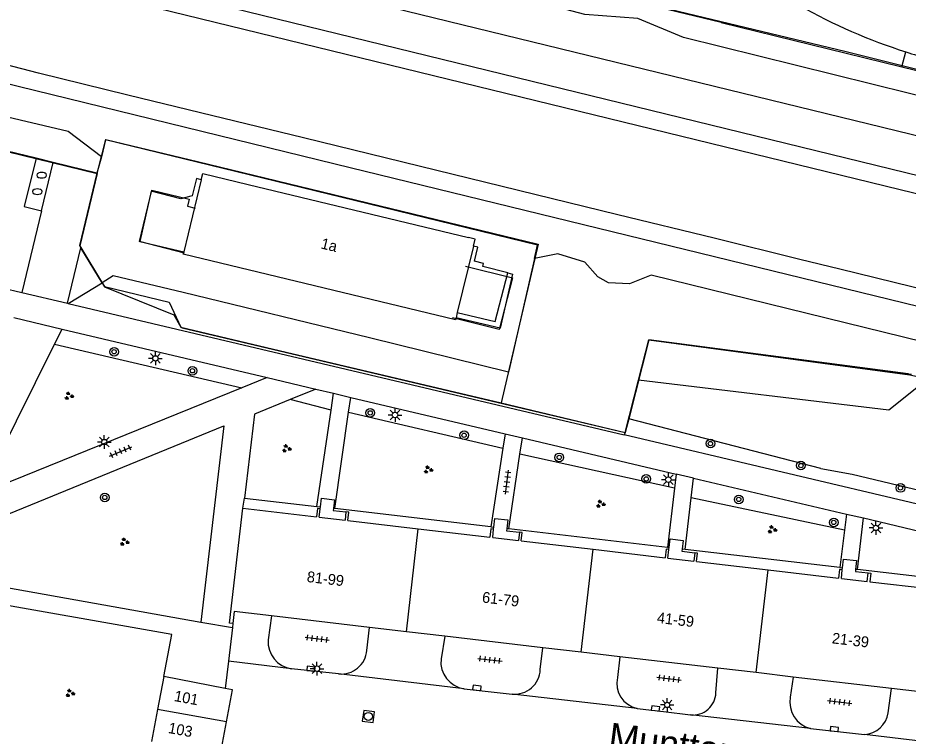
# Model space of a CAD drawing. Extents: x 131000 to 133014, y 396499 to 399001.
# Drawn here: x 131434.1 to 131516.3, y 397392.1 to 397458.5 of the extents above; entities that cross this region are included whole.
import ezdxf

# ---------------------------------------------------------------- set-up
doc = ezdxf.new("R2010")
doc.units = 0
for name, color, linetype in [('gg-afsc-hekwerk', 7, 'Continuous'), ('gg-anno-huisnummerreeks BGT', 7, 'Continuous'), ('gg-anno-openbare ruimte label', 7, 'Continuous'), ('gg-aspt-spoorlijn', 7, 'Continuous'), ('gg-bbg-bijgebouw', 7, 'Continuous'), ('gg-bbg-hoofdgebouw', 7, 'Continuous'), ('gg-bbg-toegangstrap', 7, 'Continuous'), ('gg-bbg-tussenscheiding', 7, 'Continuous'), ('gg-knt-verharding', 7, 'Continuous'), ('gg-knt-verharding nz', 7, 'Continuous'), ('gt-grn-groengrens', 7, 'Continuous'), ('gt-grn-weggrens', 7, 'Continuous'), ('gt-symb-boom', 7, 'Continuous'), ('gt-symb-brandkraan', 7, 'Continuous'), ('gt-symb-groenvak', 7, 'Continuous'), ('gt-symb-kolk', 7, 'Continuous'), ('gt-symb-lichtmast', 7, 'Continuous'), ('gt-symb-rioolschacht', 7, 'Continuous'), ('gt-symb-tegel verharding', 7, 'Continuous'), ('gx-grn-maaiveld', 7, 'Continuous')]:
    doc.layers.add(name, color=color, linetype=linetype)

# ---------------------------------------------------------------- blocks, each defined once
blk = doc.blocks.new('gt0-GRVAK')
at = {"layer": 'gt-symb-groenvak'}
for p, q in [((-0.11, 0.189), (-0.228, 0.24)), ((-0.182, 0.153), (0.088, 0.153)), ((-0.091, 0.211), (-0.156, 0.322)), ((-0.047, 0.214), (-0.047, 0.393)), ((-0.004, 0.211), (0.061, 0.322)), ((0.015, 0.189), (0.133, 0.24)), ((0.262, -0.052), (0.197, 0.059)), ((0.305, -0.049), (0.305, 0.13)), ((0.349, -0.052), (0.414, 0.059)), ((-0.245, -0.228), (-0.363, -0.177)), ((-0.318, -0.264), (-0.047, -0.264)), ((-0.226, -0.206), (-0.291, -0.095)), ((-0.183, -0.203), (-0.183, -0.024)), ((-0.139, -0.206), (-0.074, -0.095)), ((-0.12, -0.228), (-0.002, -0.177)), ((0.243, -0.074), (0.125, -0.023)), ((0.17, -0.11), (0.441, -0.11)), ((0.368, -0.074), (0.486, -0.023))]:
    blk.add_line(p, q, dxfattribs=at)
blk = doc.blocks.new('gt0-BOOM')
at = {"layer": 'gt-symb-boom'}
for radius in [0.4, 0.2]:
    blk.add_circle((0, 0), radius, dxfattribs=at)
blk = doc.blocks.new('gt0-LMAST')
at = {"layer": 'gt-symb-lichtmast'}
for p, q in [((-0.182, 0.173), (-0.447, 0.438)), ((-0.005, 0.246), (-0.005, 0.621)), ((0.172, 0.173), (0.437, 0.438)), ((-0.255, -0.004), (-0.63, -0.004)), ((-0.182, -0.181), (-0.447, -0.446)), ((-0.005, -0.254), (-0.005, -0.629)), ((0.437, -0.446), (0.172, -0.181)), ((0.245, -0.004), (0.62, -0.004))]:
    blk.add_line(p, q, dxfattribs=at)
blk.add_circle((-0.005, -0.004), 0.25, dxfattribs=at)
blk = doc.blocks.new('gt0-TEG1')
at = {"layer": 'gt-symb-tegel verharding'}
for p, q in [((-1.125, 0), (1.125, 0)), ((-0.9, -0.25), (-0.9, 0.25)), ((-0.45, -0.25), (-0.45, 0.25)), ((0, -0.25), (0, 0.25)), ((0.45, -0.25), (0.45, 0.25)), ((0.9, -0.25), (0.9, 0.25))]:
    blk.add_line(p, q, dxfattribs=at)
blk = doc.blocks.new('gt0-BR')
at = {"layer": 'gt-symb-brandkraan'}
for centre, radius, start, end in [((-0.244, 0), 0.206, 107.56694, 252.43307), ((0.599, -2.664), 3, 106.89205, 107.56694), ((0, -0.691), 0.938, 73.10799, 106.89205), ((-0.599, -2.664), 3, 72.43309, 73.10799), ((0.244, 0), 0.206, 287.56695, 72.43309), ((0.599, 2.664), 3, 252.43307, 253.10797), ((0, 0.691), 0.938, 253.10797, 286.89206), ((-0.599, 2.664), 3, 286.89206, 287.56695)]:
    blk.add_arc(centre, radius, start, end, dxfattribs=at)
blk = doc.blocks.new('gt0-KOLK')
at = {"layer": 'gt-symb-kolk'}
blk.add_lwpolyline([(0, 0), (0.375, 0), (0.375, 0.4), (-0.375, 0.4), (-0.375, 0), (0, 0)], dxfattribs=at)
blk = doc.blocks.new('gt0-RS')
at = {"layer": 'gt-symb-rioolschacht'}
blk.add_lwpolyline([(-0.5, -0.5), (0.5, -0.5), (0.5, 0.5), (-0.5, 0.5)], close=True, dxfattribs=at)
blk.add_circle((0, 0), 0.375, dxfattribs=at)

msp = doc.modelspace()

# ---------------------------------------------------------------- linework, layer by layer
at = {"layer": 'gg-afsc-hekwerk'}
for p, q in [((131435.8, 397445.503), (131387.162, 397457.367)), ((131437.382, 397445.117), (131435.8, 397445.503)), ((131437.382, 397445.117), (131435.8, 397445.503)), ((131441.888, 397434.006), (131439.919, 397437.241)), ((131449.273, 397429.849), (131490.145, 397420.194)), ((131491.38, 397425.028), (131490.468, 397421.46)), ((131490.468, 397421.46), (131490.145, 397420.194)), ((131490.468, 397421.46), (131490.145, 397420.194))]:
    msp.add_line(p, q, dxfattribs=at)
for points in [[(131000, 397578.954), (131023.909, 397573.075), (131026.424, 397572.808), (131028.848, 397572.282), (131031.154, 397571.32), (131074.945, 397560.582), (131075.617, 397563.17), (131129.246, 397549.781), (131134.14, 397548.559), (131160.34, 397542.075), (131253.589, 397518.947), (131281.644, 397511.969), (131366.85, 397490.76), (131408.241, 397480.462), (131415.53, 397478.732), (131442.327, 397472.075), (131471.538, 397464.853), (131483.734, 397461.851), (131495.913, 397458.862), (131510.417, 397455.392), (131520.022, 397452.992), (131680.243, 397414.026), (131683.133, 397411.511)], [(131385.807, 397457.729), (131395.366, 397455.361), (131441.443, 397444.108), (131439.83, 397437.429), (131442.119, 397433.65), (131448.493, 397431.059), (131449.151, 397429.9), (131458.861, 397427.605), (131478.712, 397422.919), (131490.145, 397420.194), (131491.38, 397425.028)], [(131515.683, 397453.944), (131580.196, 397438.256), (131606.815, 397431.726), (131681.112, 397413.478)], [(131515.683, 397453.944), (131580.196, 397438.256), (131606.815, 397431.726), (131681.112, 397413.478)], [(131441.443, 397444.108), (131442.221, 397447.254), (131450.674, 397445.215), (131482.12, 397437.581), (131478.712, 397422.919)], [(131449.475, 397436.751), (131445.33, 397437.817), (131446.467, 397442.549), (131449.921, 397441.719), (131449.763, 397441.075), (131450.47, 397440.907)], [(131475.429, 397435.552), (131479.736, 397434.452), (131478.506, 397429.683), (131474.208, 397430.776)], [(131474.658, 397431.253), (131478.152, 397430.431), (131479.305, 397434.929)], [(131441.888, 397434.006), (131442.095, 397433.666), (131448.065, 397432.221), (131449.152, 397429.913), (131449.273, 397429.849)], [(131516.25, 397425.59), (131492.331, 397428.749), (131490.468, 397421.46)], [(131491.38, 397425.028), (131492.331, 397428.749), (131516.424, 397425.511), (131533.681, 397421.706), (131545.906, 397418.998), (131555.658, 397416.838), (131572.705, 397412.817), (131617.934, 397402.393)], [(131516.549, 397425.55), (131492.331, 397428.749), (131491.38, 397425.028)]]:
    msp.add_lwpolyline(points, dxfattribs=at)
at = {"layer": 'gg-aspt-spoorlijn'}
for points in [[(131000, 397574.063), (131015.158, 397570.378), (131155.057, 397536.094), (131235.084, 397516.609), (131444.076, 397465.45), (131583.687, 397431.335), (131688.867, 397405.783)], [(131000, 397570.437), (131010.144, 397567.969), (131268.679, 397504.671), (131357.363, 397483.039), (131688.423, 397402.041)], [(131687.658, 397395.589), (131682.349, 397396.764), (131672.888, 397398.708), (131665.233, 397400.005), (131657.459, 397401.104), (131644.632, 397402.561), (131637.954, 397403.425), (131633.845, 397404.09), (131626.094, 397405.478), (131616.553, 397407.522), (131608.371, 397409.522), (131568.382, 397419.291), (131463.389, 397444.974), (131387.923, 397463.502)]]:
    msp.add_lwpolyline(points, dxfattribs=at)
at = {"layer": 'gg-bbg-bijgebouw'}
for p, q in [((131447.58, 397397.67), (131447.01, 397394.615)), ((131453.231, 397396.556), (131447.58, 397397.67)), ((131447.01, 397394.615), (131446.458, 397391.658)), ((131452.824, 397390.524), (131453.374, 397393.482))]:
    msp.add_line(p, q, dxfattribs=at)
msp.add_lwpolyline([(131453.374, 397393.482), (131453.92, 397396.42), (131453.231, 397396.556)], dxfattribs=at)
at = {"layer": 'gg-bbg-hoofdgebouw'}
for p, q in [((131451.035, 397443.521), (131449.431, 397436.882)), ((131451.035, 397443.521), (131451.176, 397444.106)), ((131451.176, 397444.106), (131455.358, 397443.096)), ((131455.358, 397443.096), (131475.696, 397438.184)), ((131476.14, 397437.389), (131474.658, 397431.253)), ((131474.658, 397431.253), (131474.541, 397430.77)), ((131454.86, 397413.19), (131461.66, 397412.393)), ((131461.923, 397412.362), (131462.013, 397413.127)), ((131461.923, 397412.362), (131464.297, 397412.084)), ((131464.387, 397412.849), (131464.297, 397412.084)), ((131464.561, 397412.053), (131471.061, 397411.292)), ((131471.061, 397411.292), (131477.657, 397410.519)), ((131477.921, 397410.488), (131478.011, 397411.257)), ((131480.392, 397410.979), (131480.302, 397410.21)), ((131477.921, 397410.488), (131480.302, 397410.21)), ((131480.565, 397410.179), (131487.197, 397409.402)), ((131487.197, 397409.402), (131493.832, 397408.624)), ((131494.096, 397408.593), (131494.187, 397409.37)), ((131496.558, 397409.092), (131496.467, 397408.316)), ((131494.096, 397408.593), (131496.467, 397408.316)), ((131496.73, 397408.285), (131503.333, 397407.511)), ((131503.333, 397407.511), (131509.826, 397406.75)), ((131510.089, 397406.72), (131510.181, 397407.507)), ((131510.089, 397406.72), (131512.463, 397406.442)), ((131512.463, 397406.442), (131512.555, 397407.226)), ((131512.726, 397406.411), (131519.468, 397405.621)), ((131466.546, 397402.191), (131457.519, 397403.247)), ((131469.959, 397401.792), (131466.546, 397402.191)), ((131473.509, 397401.376), (131469.959, 397401.792)), ((131482.539, 397400.319), (131473.509, 397401.376)), ((131486.095, 397399.903), (131482.539, 397400.319)), ((131489.663, 397399.485), (131486.095, 397399.903)), ((131498.707, 397398.426), (131489.663, 397399.485)), ((131502.231, 397398.014), (131498.707, 397398.426)), ((131505.657, 397397.613), (131502.231, 397398.014)), ((131514.729, 397396.551), (131505.657, 397397.613)), ((131518.367, 397396.125), (131514.729, 397396.551))]:
    msp.add_line(p, q, dxfattribs=at)
for points in [[(131476.14, 397437.389), (131476.297, 397438.039), (131475.696, 397438.184)], [(131474.541, 397430.77), (131474.494, 397430.574), (131449.373, 397436.641), (131449.431, 397436.882)], [(131453.95, 397402.56), (131453.65, 397402.59), (131454.86, 397413.19)], [(131462.013, 397413.127), (131461.75, 397413.158), (131461.66, 397412.393)], [(131464.561, 397412.053), (131464.651, 397412.818), (131464.387, 397412.849)], [(131478.011, 397411.257), (131477.747, 397411.288), (131477.657, 397410.519)], [(131480.565, 397410.179), (131480.655, 397410.948), (131480.392, 397410.979)], [(131494.187, 397409.37), (131493.923, 397409.401), (131493.832, 397408.624)], [(131496.73, 397408.285), (131496.821, 397409.061), (131496.558, 397409.092)], [(131510.181, 397407.507), (131509.918, 397407.538), (131509.826, 397406.75)], [(131512.555, 397407.226), (131512.818, 397407.195), (131512.726, 397406.411)], [(131457.519, 397403.247), (131454.08, 397403.65), (131453.95, 397402.56)]]:
    msp.add_lwpolyline(points, dxfattribs=at)
at = {"layer": 'gg-bbg-toegangstrap'}
for p, q in [((131462.013, 397413.127), (131462.035, 397413.316)), ((131478.011, 397411.257), (131478.033, 397411.448)), ((131494.187, 397409.37), (131494.209, 397409.559)), ((131510.181, 397407.507), (131510.203, 397407.691))]:
    msp.add_line(p, q, dxfattribs=at)
for points in [[(131462.035, 397413.316), (131462.129, 397414.12), (131463.331, 397413.979), (131463.236, 397413.176)], [(131463.236, 397413.176), (131463.214, 397412.987), (131464.387, 397412.849)], [(131478.033, 397411.448), (131478.127, 397412.25), (131479.329, 397412.11), (131479.234, 397411.308)], [(131479.234, 397411.308), (131479.212, 397411.118), (131480.392, 397410.979)], [(131494.209, 397409.559), (131494.303, 397410.363), (131495.505, 397410.222), (131495.41, 397409.419)], [(131495.41, 397409.419), (131495.388, 397409.23), (131496.558, 397409.092)], [(131510.203, 397407.691), (131510.299, 397408.5), (131511.5, 397408.358), (131511.405, 397407.551)], [(131511.405, 397407.551), (131511.383, 397407.364), (131512.555, 397407.226)]]:
    msp.add_lwpolyline(points, dxfattribs=at)
at = {"layer": 'gg-bbg-tussenscheiding'}
for p, q in [((131469.959, 397401.792), (131471.061, 397411.292)), ((131486.095, 397399.903), (131487.197, 397409.402)), ((131502.231, 397398.014), (131503.333, 397407.511)), ((131453.374, 397393.482), (131447.01, 397394.615))]:
    msp.add_line(p, q, dxfattribs=at)
at = {"layer": 'gg-knt-verharding'}
for p, q in [((131436.293, 397440.652), (131437.382, 397445.117)), ((131436.293, 397440.652), (131434.477, 397433.116)), ((131438.692, 397432.119), (131439.919, 397437.241)), ((131438.754, 397432.104), (131441.888, 397434.006)), ((131432.651, 397433.548), (131434.477, 397433.116)), ((131434.477, 397433.116), (131438.692, 397432.119)), ((131438.692, 397432.119), (131438.754, 397432.104)), ((131438.754, 397432.104), (131490.058, 397419.981)), ((131433.741, 397430.792), (131438.191, 397429.738)), ((131437.503, 397428.352), (131438.191, 397429.738)), ((131438.191, 397429.738), (131457.11, 397425.258)), ((131430.634, 397414.517), (131437.503, 397428.352)), ((131457.11, 397425.258), (131454.768, 397424.308)), ((131457.11, 397425.258), (131461.619, 397424.191)), ((131454.768, 397424.308), (131430.634, 397414.517)), ((131461.619, 397424.191), (131459.231, 397423.222)), ((131461.619, 397424.191), (131463.237, 397423.806)), ((131463.008, 397422.249), (131463.237, 397423.806)), ((131463.237, 397423.806), (131464.827, 397423.429)), ((131464.631, 397422.071), (131464.827, 397423.429)), ((131464.827, 397423.429), (131479.059, 397420.079)), ((131461.701, 397413.355), (131463.008, 397422.249)), ((131463.345, 397413.163), (131464.631, 397422.071)), ((131479.059, 397420.079), (131478.856, 397418.729)), ((131479.059, 397420.079), (131480.667, 397419.701)), ((131480.44, 397418.182), (131480.667, 397419.701)), ((131480.667, 397419.701), (131494.861, 397416.347)), ((131537.292, 397408.802), (131490.058, 397419.981)), ((131478.856, 397418.729), (131477.763, 397411.48)), ((131479.411, 397411.287), (131480.44, 397418.182)), ((131494.861, 397416.347), (131494.706, 397415.042)), ((131496.45, 397415.963), (131494.861, 397416.347)), ((131496.243, 397414.165), (131496.45, 397415.963)), ((131496.45, 397415.963), (131510.558, 397412.637)), ((131494.706, 397415.042), (131494.058, 397409.577)), ((131455.039, 397414.133), (131461.701, 397413.355)), ((131495.692, 397409.386), (131496.243, 397414.165)), ((131477.763, 397411.48), (131463.345, 397413.163)), ((131510.558, 397412.637), (131510.38, 397411.185)), ((131510.558, 397412.637), (131512.143, 397412.294)), ((131511.594, 397407.529), (131512.143, 397412.294)), ((131512.143, 397412.294), (131526.411, 397408.901)), ((131494.058, 397409.577), (131479.411, 397411.287)), ((131510.38, 397411.185), (131509.956, 397407.72)), ((131509.956, 397407.72), (131495.692, 397409.386)), ((131526.061, 397405.84), (131511.594, 397407.529)), ((131429.908, 397406.428), (131451.008, 397402.682)), ((131457.519, 397403.247), (131457.21, 397401.03)), ((131453.95, 397402.56), (131453.903, 397402.168)), ((131453.903, 397402.168), (131453.533, 397399.076)), ((131466.319, 397400.067), (131466.546, 397402.191)), ((131473.509, 397401.376), (131473.16, 397399.276)), ((131482.314, 397398.3), (131482.539, 397400.319)), ((131489.663, 397399.485), (131489.425, 397397.553)), ((131453.533, 397399.076), (131453.231, 397396.556)), ((131463.709, 397397.897), (131459.354, 397398.379)), ((131498.521, 397396.158), (131498.707, 397398.426)), ((131505.657, 397397.613), (131505.38, 397395.738)), ((131475.291, 397396.53), (131479.721, 397396.031)), ((131514.414, 397394.29), (131514.729, 397396.551)), ((131491.247, 397394.713), (131493.668, 397394.417)), ((131493.668, 397394.417), (131496.18, 397394.109)), ((131507.248, 397392.862), (131512.211, 397392.29))]:
    msp.add_line(p, q, dxfattribs=at)
for points in [[(131435.8, 397445.503), (131434.711, 397441.039), (131436.293, 397440.652)], [(131459.231, 397423.222), (131455.946, 397421.89), (131455.039, 397414.133)], [(131428.004, 397410.533), (131453.13, 397420.793), (131451.008, 397402.682)], [(131447.58, 397397.67), (131448.33, 397401.54), (131429.274, 397404.901)]]:
    msp.add_lwpolyline(points, dxfattribs=at)
for centre, radius, start, end in [((131531.995, 397505.208), 52.37, 228.82248, 252.27729), ((131532.143, 397505.731), 52.913, 252.29702, 254.67012), ((131459.694, 397400.847), 2.491, 175.78079, 262.14771), ((131463.931, 397400.285), 2.398, 264.69943, 354.78203), ((131475.627, 397398.99), 2.483, 173.39822, 262.22741), ((131479.925, 397398.414), 2.392, 265.10332, 357.27166), ((131491.757, 397397.045), 2.387, 167.70203, 257.66232), ((131496.375, 397396.248), 2.148, 264.78653, 357.60265), ((131507.821, 397395.279), 2.484, 169.35024, 256.65827), ((131512.057, 397394.673), 2.388, 273.70448, 350.76518)]:
    msp.add_arc(centre, radius, start, end, dxfattribs=at)
at = {"layer": 'gg-knt-verharding nz'}
for p, q in [((131459.354, 397398.379), (131453.533, 397399.076)), ((131475.291, 397396.53), (131463.709, 397397.897)), ((131491.247, 397394.713), (131479.721, 397396.031)), ((131507.248, 397392.862), (131496.18, 397394.109)), ((131523.544, 397390.959), (131512.211, 397392.29))]:
    msp.add_line(p, q, dxfattribs=at)
at = {"layer": 'gt-grn-groengrens'}
for p, q in [((131515.683, 397453.944), (131516.053, 397455.324)), ((131437.503, 397428.352), (131454.768, 397424.308)), ((131463.008, 397422.249), (131459.231, 397423.222)), ((131464.631, 397422.071), (131478.856, 397418.729)), ((131508.209, 397416.874), (131490.468, 397421.46)), ((131490.145, 397420.194), (131490.058, 397419.981)), ((131494.706, 397415.042), (131480.44, 397418.182)), ((131508.209, 397416.874), (131511.101, 397416.328)), ((131511.101, 397416.328), (131537.571, 397409.99)), ((131510.38, 397411.185), (131496.243, 397414.165))]:
    msp.add_line(p, q, dxfattribs=at)
msp.add_lwpolyline([(131518.14, 397425.168), (131514.479, 397422.238), (131491.38, 397425.028)], dxfattribs=at)
at = {"layer": 'gt-grn-weggrens'}
for p, q in [((131454.86, 397413.19), (131455.039, 397414.133)), ((131461.701, 397413.355), (131462.035, 397413.316)), ((131463.345, 397413.163), (131463.236, 397413.176)), ((131477.763, 397411.48), (131478.033, 397411.448)), ((131479.411, 397411.287), (131479.234, 397411.308)), ((131494.058, 397409.577), (131494.209, 397409.559)), ((131495.692, 397409.386), (131495.41, 397409.419)), ((131509.956, 397407.72), (131510.203, 397407.691)), ((131511.594, 397407.529), (131511.405, 397407.551)), ((131451.008, 397402.682), (131453.903, 397402.168))]:
    msp.add_line(p, q, dxfattribs=at)
at = {"layer": 'gx-grn-maaiveld'}
for p, q in [((131688.217, 397400.3), (131437.578, 397461.66)), ((131441.836, 397445.636), (131441.395, 397444.138)), ((131441.395, 397444.138), (131437.382, 397445.117))]:
    msp.add_line(p, q, dxfattribs=at)
for points in [[(131498.997, 397458.049), (131480.991, 397462.414), (131453.061, 397469.293), (131361.348, 397492.051), (131318.56, 397502.757)], [(131618.257, 397427.44), (131614.683, 397428.291), (131609.712, 397429.317), (131607.291, 397430.006), (131605.439, 397430.627), (131602.137, 397430.919), (131588.707, 397433.802), (131559.182, 397441.572), (131550.116, 397444.248), (131547.77, 397445.053), (131544.079, 397444.832), (131523.336, 397449.772), (131495.533, 397456.663), (131491.3, 397458.412), (131486.421, 397458.766), (131430.587, 397473.478), (131423.109, 397474.989), (131419.538, 397475.84), (131377.941, 397486.016), (131370.629, 397488.319), (131363.552, 397489.914), (131317.996, 397500.629)], [(131498.997, 397458.049), (131515.54, 397453.979), (131515.683, 397453.944)], [(131441.836, 397445.636), (131438.764, 397447.985), (131425.45, 397451.117), (131423.619, 397450.13), (131421.125, 397450.708), (131419.836, 397451.792), (131413.956, 397453.563), (131405.968, 397455.479), (131399.631, 397456.877)], [(131619.998, 397408.423), (131614.203, 397409.767), (131609.564, 397410.917), (131596.727, 397414.05), (131583.492, 397417.321), (131564.425, 397421.959), (131558.721, 397423.303), (131550.805, 397425.279), (131542.684, 397427.279), (131521.606, 397432.417), (131509.956, 397435.279), (131506.269, 397436.152), (131498.347, 397438.134), (131489.456, 397440.285), (131460.48, 397447.381), (131450.956, 397449.7), (131444.263, 397451.339), (131436.022, 397453.351), (131432.073, 397454.382)], [(131481.775, 397436.26), (131482.053, 397437.482), (131465.161, 397441.602), (131442.2, 397447.196), (131441.836, 397445.636)], [(131441.395, 397444.138), (131439.8, 397437.438), (131439.919, 397437.241)], [(131451.035, 397443.521), (131450.593, 397443.625), (131450.193, 397442.048), (131449.142, 397441.755), (131446.399, 397442.459), (131445.378, 397437.827), (131449.431, 397436.882)], [(131479.305, 397434.929), (131477.011, 397435.507), (131477.086, 397435.805), (131476.252, 397436.013), (131476.541, 397437.293), (131476.14, 397437.389)], [(131481.775, 397436.26), (131479.505, 397426.271), (131479.381, 397425.768), (131466.55, 397428.928), (131449.366, 397433.116), (131442.921, 397434.637), (131441.888, 397434.006)], [(131634.114, 397401.057), (131618.078, 397404.31), (131608.572, 397406.684), (131604.488, 397407.298), (131603.765, 397406.648), (131601.861, 397407.142), (131601.09, 397408.142), (131589.801, 397410.828), (131569.283, 397416.009), (131547.066, 397421.154), (131545.524, 397420.31), (131543.488, 397420.913), (131542.476, 397422.503), (131531.958, 397425.009), (131492.536, 397434.718), (131490.536, 397433.899), (131488.614, 397434.02), (131487.62, 397434.55), (131486.427, 397435.923), (131483.933, 397436.67), (131481.775, 397436.26)], [(131479.305, 397434.929), (131479.763, 397434.817), (131478.608, 397429.823), (131474.541, 397430.77)]]:
    msp.add_lwpolyline(points, dxfattribs=at)

# ---------------------------------------------------------------- block references
at = {"layer": 'gt-symb-boom'}
for p in [(131442.992, 397427.643), (131450.212, 397425.883), (131466.627, 397422.001), (131475.282, 397419.929), (131498.017, 397419.167), (131484.068, 397417.89), (131506.359, 397417.135), (131492.089, 397415.906), (131515.539, 397415.064), (131442.128, 397414.188), (131500.62, 397414.008), (131509.393, 397411.886)]:
    msp.add_blockref('gt0-BOOM', p, dxfattribs=at)
at = {"layer": 'gt-symb-brandkraan'}
for p in [(131436.313, 397443.942), (131435.913, 397442.423)]:
    msp.add_blockref('gt0-BR', p, dxfattribs=at)
at = {"layer": 'gt-symb-groenvak'}
for p in [(131438.818, 397423.558), (131458.896, 397418.707), (131471.966, 397416.753), (131487.867, 397413.586), (131503.7, 397411.228), (131443.938, 397410.082), (131438.919, 397396.119)]:
    msp.add_blockref('gt0-GRVAK', p, dxfattribs=at)
at = {"layer": 'gt-symb-kolk'}
for p, rotation in [((131461.131, 397398.174), -8.162509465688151), ((131476.445, 397396.41), -6.6629636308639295), ((131492.916, 397394.513), -7.0042592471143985), ((131509.419, 397392.611), -6.66296363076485)]:
    msp.add_blockref('gt0-KOLK', p, dxfattribs=dict(at, rotation=rotation))
at = {"layer": 'gt-symb-lichtmast'}
for p in [(131446.811, 397427.032), (131468.916, 397421.806), (131442.096, 397419.306), (131494.135, 397415.835), (131513.286, 397411.378), (131461.713, 397398.383), (131494.025, 397395.038)]:
    msp.add_blockref('gt0-LMAST', p, dxfattribs=at)
at = {"layer": 'gt-symb-rioolschacht', "rotation": -7.409184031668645}
msp.add_blockref('gt0-RS', (131466.45, 397393.974), dxfattribs=at)
at = {"layer": 'gt-symb-tegel verharding'}
for p, rotation in [((131443.601, 397418.437), 22.769726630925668), ((131479.243, 397415.607), 82.29934460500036), ((131461.725, 397401.149), -6.719879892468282), ((131477.668, 397399.204), -6.662963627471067), ((131494.195, 397397.452), -6.662963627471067), ((131509.943, 397395.312), -6.66296363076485)]:
    msp.add_blockref('gt0-TEG1', p, dxfattribs=dict(at, rotation=rotation))

# ---------------------------------------------------------------- texts
at = {"layer": 'gg-anno-huisnummerreeks BGT'}
for s, rotation, p in [('1a', 346.4, (131462.001, 397437.193)), ('81-99', 353.3, (131460.738, 397406.394)), ('61-79', 353.3, (131476.904, 397404.502)), ('41-59', 353.3, (131493.035, 397402.614)), ('21-39', 353.3, (131509.177, 397400.725)), ('101', 349.5, (131448.477, 397395.402)), ('103', 349.5, (131447.929, 397392.454))]:
    msp.add_text(s, height=1, rotation=rotation, dxfattribs=at).set_placement(p)
at = {"layer": 'gg-anno-openbare ruimte label'}
msp.add_text('Munttorenstraat', height=2.5, rotation=352.6, dxfattribs=at).set_placement((131488.506, 397390.934))

doc.saveas('drawing.dxf')
